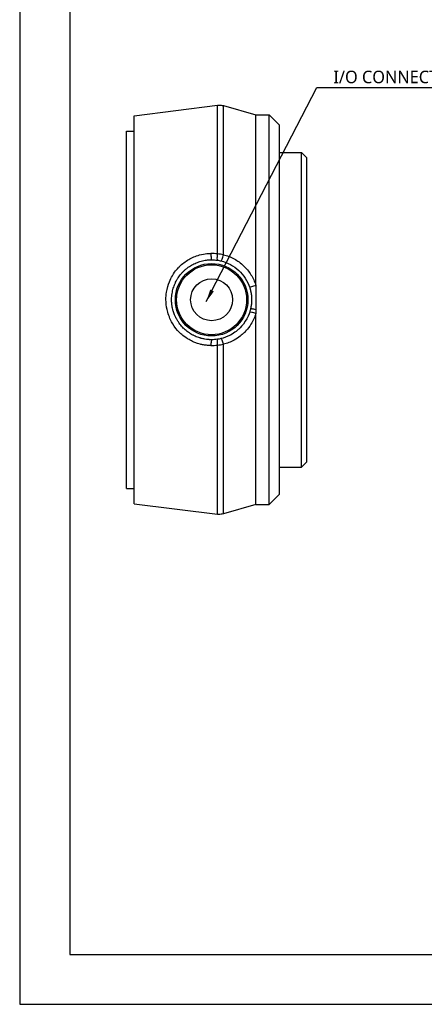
# Model space of a CAD drawing. Header units: millimetres. Extents: x 0 to 4378, y 0 to 2376.
# Tile 277 of 339: x 3364 to 3445, y 0 to 197. Entities that reach past the tile are written whole.
import ezdxf
from ezdxf.enums import TextEntityAlignment as Align

# ---------------------------------------------------------------- set-up
doc = ezdxf.new("R2010")
doc.units = ezdxf.units.MM
doc.header["$LTSCALE"] = 0.2
doc.layers.add('05_Section Line', color=3, linetype='Continuous')
doc.styles.add('Rainbow-2.5 Style', font='malgunsl.ttf')
doc.dimstyles.new('Rainbow-2.5 Style$7', dxfattribs={"dimtxt": 2.5, "dimasz": 2.5, "dimexe": 1, "dimexo": 1, "dimgap": 1, "dimtad": 1, "dimdsep": 46, "dimtxsty": 'Rainbow-2.5 Style', "dimcen": 0, "dimclrd": 251, "dimclre": 251, "dimclrt": 7, "dimazin": 3, "dimtp": 0.1, "dimtm": 0.1, "dimtfac": 0.71, "dimtmove": 0, "dimatfit": 3, "dimfxl": 1, "dimlwd": -1, "dimlwe": -1, "dimarcsym": 1})

# ---------------------------------------------------------------- blocks, each defined once
blk = doc.blocks.new('A$C2bae225f')
for p, q in [((-34.5, 38.82), (-17.83, 40.94)), ((-16.63, 40.85), (-10.15, 39)), ((-34.5, -38.82), (-34.5, 38.82)), ((-10.15, 39), (-7.5, 39)), ((-7.5, -39), (-7.5, 39)), ((-5.5, 37), (-7.5, 39)), ((-36, -35.75), (-36, 35.75)), ((-36, 35.75), (-34.5, 35.75)), ((-5.5, 37), (-5.5, -37)), ((-5.5, 31.48), (-1, 31.48)), ((-1, -31.48), (-1, 31.48)), ((0, 30.48), (-1, 31.48)), ((0, 30.48), (0, -30.48)), ((-17.83, 22.12), (-17.83, 22.12)), ((-23, 10.37), (-23, 10.39)), ((-10.16, 3.69), (-10.16, 0.32)), ((-10.16, 0.32), (-10.16, 0)), ((-13.92, -5.74), (-13.94, -5.74)), ((-13.5, -5.44), (-13.49, -5.44)), ((-12, -4.07), (-12, -4.05)), ((-23, -6.27), (-23, -6.27)), ((-18.08, -5.95), (-18.08, -5.95)), ((-5.5, -31.48), (-1, -31.48)), ((0, -30.48), (-1, -31.48)), ((-17.83, -31.84), (-17.83, -31.84)), ((-36, -35.75), (-34.5, -35.75)), ((-5.5, -37), (-7.5, -39)), ((-34.5, -38.82), (-17.83, -40.94)), ((-10.16, -39), (-16.63, -40.85)), ((-10.16, -39), (-7.5, -39)), ((-17.83, -40.94), (-17.83, -40.94))]:
    blk.add_line(p, q)
for radius in [7.25, 7, 4.2]:
    blk.add_circle((-19, 2), radius)
for centre, major_axis, ratio, start_param, end_param in [((-19, 11), (0, -1), 0.131407, 4.434548, 6.283185), ((-17.71, 10.91), (-0.144, -0.99), 0.169328, 4.459838, 6.283185), ((-16.91, 10.75), (-0.233, -0.973), 0.218016, 0, 1.892341), ((-10.43, 4.76), (-0.952, -0.307), 0.031686, 4.410033, 6.283185), ((-10.23, 0), (-0.975, 0.222), 0.014494, 4.648883, 6.283185), ((-10.43, -0.76), (-0.952, 0.307), 0.068478, 4.44172, 6.283185), ((-16.91, -6.75), (-0.233, 0.973), 0.235168, 4.48826, 6.283185), ((-19, -7), (0, 1), 0.128337, 0, 1.746237), ((-13.51, -6.94), (-0.45, 4.98), 0.996164, 1.287014, 1.28702), ((-17.71, -6.91), (-0.144, 0.99), 0.15144, 0, 1.72296)]:
    blk.add_ellipse(centre, major_axis=major_axis, ratio=ratio, start_param=start_param, end_param=end_param)
for points, knots in [([(-17.83, 40.94), (-17.51, 40.98), (-17.18, 40.97), (-16.78, 40.89), (-16.71, 40.87), (-16.63, 40.85)], [0, 0, 0, 0, 0.0972185, 0.0972185, 0.1210746, 0.1210746, 0.1210746, 0.1210746]), ([(-17.83, 11.18), (-17.83, 15.31), (-17.83, 19.2), (-17.83, 22.79), (-17.83, 26.6), (-17.83, 29.89), (-17.83, 32.66), (-17.83, 35.43), (-17.83, 37.52), (-17.83, 38.94), (-17.83, 40.27), (-17.83, 40.94), (-17.83, 40.94)], [-1, -1, -1, -1, -0.8795685, -0.8795685, -0.8795685, -0.7516925, -0.7516925, -0.7516925, -0.6238165, -0.6238165, -0.6238165, -0.5035992, -0.5035992, -0.5035992, -0.5035992]), ([(-16.63, 11.01), (-16.63, 13.58), (-16.63, 16.13), (-16.63, 18.61), (-16.63, 20.16), (-16.63, 21.67), (-16.63, 23.12), (-16.63, 24.96), (-16.63, 26.7), (-16.63, 28.32), (-16.63, 29.68), (-16.63, 30.7), (-16.63, 31.46), (-16.63, 32.04), (-16.63, 32.47), (-16.63, 32.77), (-16.63, 33.45), (-16.63, 34.08), (-16.63, 34.67), (-16.63, 35.6), (-16.63, 36.1), (-16.63, 36.32), (-16.63, 37.36), (-16.63, 38.22), (-16.63, 38.9), (-16.63, 38.94), (-16.63, 39.01), (-16.63, 39.1), (-16.63, 39.27), (-16.63, 39.53), (-16.63, 39.79), (-16.63, 40.24), (-16.63, 40.38), (-16.63, 40.42), (-16.63, 40.5), (-16.63, 40.56), (-16.63, 40.62), (-16.63, 40.77), (-16.63, 40.85), (-16.63, 40.85)], [-0.9999838, -0.9999838, -0.9999838, -0.9999838, -0.9231328, -0.9231328, -0.9231328, -0.875, -0.875, -0.875, -0.8125, -0.8125, -0.8125, -0.7772106, -0.7772106, -0.7772106, -0.75, -0.75, -0.75, -0.71875, -0.71875, -0.71875, -0.6875, -0.6875, -0.6875, -0.625, -0.625, -0.625, -0.6139026, -0.6139026, -0.6139026, -0.59375, -0.59375, -0.59375, -0.5625, -0.5625, -0.5625, -0.5479886, -0.5479886, -0.5479886, -0.5076888, -0.5076888, -0.5076888, -0.5076888]), ([(-10.16, 4.89), (-10.17, 6.19), (-10.17, 7.47), (-10.18, 10.06), (-10.18, 11.36), (-10.17, 15.19), (-10.15, 17.64), (-10.18, 21.54), (-10.19, 23.05), (-10.19, 25.9), (-10.18, 27.24), (-10.15, 30.36), (-10.17, 32.02), (-10.19, 34.91), (-10.17, 36.11), (-10.16, 37.33), (-10.16, 37.61), (-10.16, 38.31), (-10.16, 38.63), (-10.16, 38.86), (-10.16, 38.9), (-10.15, 38.97), (-10.15, 39), (-10.15, 39), (-10.15, 39), (-10.15, 39)], [-23.62441, -23.62441, -23.62441, -23.62441, -23.247475, -23.247475, -22.858952, -22.858952, -22.080517, -22.080517, -21.553076, -21.553076, -21.027848, -21.027848, -20.235886, -20.235886, -19.405695, -19.405695, -19.113722, -19.113722, -18.557863, -18.557863, -18.419467, -18.419467, -18.203387, -18.203387, -18.189576, -18.189576, -18.189576, -18.189576]), ([(-21.27, -6.9), (-21.72, -6.79), (-22, -6.68), (-22.13, -6.64), (-22.28, -6.58), (-22.42, -6.53), (-22.56, -6.47), (-22.9, -6.32), (-23.22, -6.16), (-23.52, -5.99), (-23.96, -5.74), (-24.38, -5.45), (-24.78, -5.13), (-25.01, -4.94), (-25.25, -4.72), (-25.49, -4.48), (-25.92, -4.03), (-26.37, -3.48), (-26.77, -2.82), (-27.12, -2.23), (-27.32, -1.77), (-27.43, -1.48), (-27.44, -1.47), (-27.44, -1.45), (-27.45, -1.44), (-27.57, -1.14), (-27.75, -0.66), (-27.9, 0.02), (-28.04, 0.67), (-28.13, 1.35), (-28.13, 2.05), (-28.13, 2.53), (-28.09, 3.01), (-28.01, 3.5), (-27.89, 4.3), (-27.68, 4.99), (-27.44, 5.58), (-27.25, 6.04), (-27.05, 6.44), (-26.85, 6.78), (-26.22, 7.86), (-25.67, 8.39), (-25.49, 8.57), (-25.46, 8.61), (-25.44, 8.63), (-25.43, 8.64), (-24.87, 9.2), (-24.25, 9.67), (-23.58, 10.06), (-22.93, 10.44), (-22.21, 10.75), (-21.43, 10.96), (-20.23, 11.29), (-19.46, 11.27), (-19.21, 11.27), (-19.17, 11.27), (-19.14, 11.27), (-19.13, 11.27)], [-0.9309693, -0.9309693, -0.9309693, -0.9309693, -0.8928571, -0.8928571, -0.8928571, -0.8773372, -0.8773372, -0.8773372, -0.8392857, -0.8392857, -0.8392857, -0.7857143, -0.7857143, -0.7857143, -0.7478541, -0.7478541, -0.7478541, -0.6785714, -0.6785714, -0.6785714, -0.6271781, -0.6271781, -0.6271781, -0.625, -0.625, -0.625, -0.5714286, -0.5714286, -0.5714286, -0.4985871, -0.4985871, -0.4985871, -0.4489796, -0.4489796, -0.4489796, -0.3802562, -0.3802562, -0.3802562, -0.3265306, -0.3265306, -0.3265306, -0.2581201, -0.2581201, -0.2581201, -0.244898, -0.244898, -0.244898, -0.1632653, -0.1632653, -0.1632653, -0.0816327, -0.0816327, -0.0816327, -0.0108033, -0.0108033, -0.0108033, 0, 0, 0, 0]), ([(-21.2, -5.69), (-21.24, -5.68), (-21.36, -5.64), (-21.65, -5.55), (-22.06, -5.4), (-22.46, -5.22), (-22.77, -5.06), (-23.08, -4.89), (-23.45, -4.66), (-23.87, -4.35), (-24.28, -4.02), (-24.66, -3.66), (-25.02, -3.28), (-25.35, -2.88), (-25.68, -2.42), (-25.95, -1.97), (-26.16, -1.57), (-26.3, -1.28), (-26.39, -1.05), (-26.46, -0.89), (-26.51, -0.77), (-26.55, -0.64), (-26.61, -0.47), (-26.71, -0.15), (-26.81, 0.24), (-26.88, 0.64), (-26.94, 0.99), (-26.98, 1.38), (-27, 1.87), (-27, 2.4), (-26.95, 2.95), (-26.86, 3.51), (-26.74, 4.04), (-26.59, 4.53), (-26.45, 4.93), (-26.31, 5.25), (-26.16, 5.58), (-25.99, 5.9), (-25.81, 6.2), (-25.64, 6.46), (-25.42, 6.78), (-25.17, 7.1), (-24.94, 7.36), (-24.75, 7.56), (-24.55, 7.77), (-24.33, 7.97), (-24.1, 8.17), (-23.81, 8.4), (-23.45, 8.66), (-23, 8.93), (-22.54, 9.18), (-22.07, 9.39), (-21.58, 9.58), (-21.08, 9.73), (-20.57, 9.85), (-20.05, 9.94), (-19.53, 9.99), (-19.18, 10), (-19, 10)], [0.22403, 0.22403, 0.22403, 0.22403, 0.236924, 0.263103, 0.315515, 0.368009, 0.394288, 0.420549, 0.472914, 0.525244, 0.577521, 0.62973, 0.681973, 0.734325, 0.786731, 0.85161, 0.890872, 0.922819, 0.947476, 0.964897, 0.975086, 0.987329, 1.005659, 1.028739, 1.089165, 1.126518, 1.150087, 1.195871, 1.244898, 1.297166, 1.352787, 1.41178, 1.466106, 1.516338, 1.568119, 1.594579, 1.621376, 1.67601, 1.703873, 1.725935, 1.771223, 1.821011, 1.847628, 1.875412, 1.904361, 1.934356, 1.965383, 1.993991, 2.046364, 2.098623, 2.150815, 2.202986, 2.255185, 2.307461, 2.359871, 2.412477, 2.465354, 2.518583, 2.518583, 2.518583, 2.518583]), ([(-16.63, 11.01), (-15.88, 10.83), (-15.16, 10.55), (-14.48, 10.18), (-13.8, 9.8), (-13.17, 9.35), (-12.61, 8.82), (-12.05, 8.28), (-11.56, 7.68), (-11.14, 7.01), (-10.72, 6.34), (-10.4, 5.63), (-10.16, 4.89)], [0.0001292, 0.0001292, 0.0001292, 0.0001292, 0.25, 0.25, 0.25, 0.5, 0.5, 0.5, 0.75, 0.75, 0.75, 0.9992638, 0.9992638, 0.9992638, 0.9992638]), ([(-17.14, 9.78), (-15.84, 9.47), (-14.59, 8.81), (-12.58, 6.96), (-11.81, 5.76), (-11.39, 4.46)], [0, 0, 0, 0, 0.5, 0.5, 1, 1, 1, 1]), ([(-11.39, 4.46), (-11.37, 4.42), (-11.34, 4.32), (-11.3, 4.16), (-11.24, 3.96), (-11.2, 3.76), (-11.16, 3.57), (-11.13, 3.43), (-11.11, 3.32), (-11.09, 3.21), (-11.07, 3.07), (-11.05, 2.92), (-11.04, 2.8), (-11.03, 2.72), (-11.03, 2.65), (-11.02, 2.59), (-11.02, 2.53), (-11.01, 2.45), (-11.01, 2.35), (-11, 2.2), (-11, 2.02), (-11, 1.82), (-11.01, 1.58), (-11.03, 1.28), (-11.07, 0.93), (-11.13, 0.57), (-11.17, 0.34), (-11.2, 0.22)], [0, 0, 0, 0, 0.0128066, 0.0298578, 0.0511396, 0.0733785, 0.0925028, 0.1096391, 0.1174639, 0.1252974, 0.1431338, 0.1609856, 0.1699201, 0.1788616, 0.1855904, 0.190512, 0.1970485, 0.2052044, 0.2149861, 0.2263877, 0.2506087, 0.26861, 0.2865986, 0.3225364, 0.3584211, 0.394242, 0.4299859, 0.4299859, 0.4299859, 0.4299859]), ([(-11.39, -0.46), (-11.54, -0.94), (-11.8, -1.59), (-12.27, -2.32), (-12.79, -3.13), (-13.28, -3.61), (-13.58, -3.89), (-13.72, -4.01), (-13.88, -4.16), (-14.12, -4.34), (-14.4, -4.55), (-14.77, -4.81), (-15.25, -5.06), (-15.95, -5.43), (-16.59, -5.65), (-17.14, -5.78)], [0, 0, 0, 0, 0.25, 0.25, 0.25, 0.499214, 0.499214, 0.499214, 0.61289, 0.61289, 0.61289, 0.75, 0.75, 0.75, 1, 1, 1, 1]), ([(-10.16, -0.78), (-10.38, -1.47), (-10.7, -2.19), (-11.15, -2.91), (-11.8, -3.94), (-12.38, -4.47), (-12.63, -4.71), (-12.63, -4.71), (-12.64, -4.72), (-12.65, -4.72), (-12.92, -4.98), (-13.48, -5.51), (-14.49, -6.07), (-15.2, -6.47), (-15.93, -6.74), (-16.63, -6.92)], [-1, -1, -1, -1, -0.75, -0.75, -0.75, -0.5, -0.5, -0.5, -0.494157, -0.494157, -0.494157, -0.25, -0.25, -0.25, 0, 0, 0, 0]), ([(-10.16, -39), (-10.16, -39), (-10.16, -39), (-10.16, -38.97), (-10.18, -38.42), (-10.17, -36.87), (-10.16, -36.23), (-10.16, -34.95), (-10.17, -34.35), (-10.2, -31.79), (-10.16, -29.41), (-10.16, -25.81), (-10.17, -24.95), (-10.2, -20.65), (-10.16, -16.84), (-10.16, -11.76), (-10.16, -10.75), (-10.16, -8.24), (-10.16, -6.73), (-10.16, -4.46), (-10.16, -3.72), (-10.16, -2.25), (-10.16, -1.51), (-10.16, -0.78)], [-6.048307, -6.048307, -6.048307, -6.048307, -6.015314, -6.015314, -4.920692, -4.920692, -4.383337, -4.383337, -3.995401, -3.995401, -2.858372, -2.858372, -2.517426, -2.517426, -1.221295, -1.221295, -0.905097, -0.905097, -0.443398, -0.443398, -0.219873, -0.219873, -0.000072, -0.000072, -0.000072, -0.000072]), ([(-10.16, 0), (-10.16, -0.13), (-10.16, -0.26), (-10.16, -0.52), (-10.16, -0.65), (-10.16, -0.78)], [0, 0, 0, 0, 0.03889852, 0.03889852, 0.07755322, 0.07755322, 0.07755322, 0.07755322]), ([(-19.51, -5.98), (-19.59, -5.98), (-19.87, -5.96), (-20.26, -5.9), (-20.71, -5.82), (-20.99, -5.75), (-21.15, -5.7), (-21.2, -5.69)], [0.0518958, 0.0518958, 0.0518958, 0.0518958, 0.0748767, 0.136179, 0.1728015, 0.2107672, 0.2240297, 0.2240297, 0.2240297, 0.2240297]), ([(-19.84, -7.14), (-20.09, -7.12), (-20.36, -7.09), (-20.65, -7.04), (-20.89, -6.99), (-21.09, -6.95), (-21.27, -6.9)], [-0.97274889, -0.97274889, -0.97274889, -0.97274889, -0.94642857, -0.94642857, -0.94642857, -0.93096925, -0.93096925, -0.93096925, -0.93096925]), ([(-19, -6), (-19.1, -6), (-19.27, -6), (-19.44, -5.99), (-19.51, -5.98)], [0, 0, 0, 0, 0.02948329, 0.05189576, 0.05189576, 0.05189576, 0.05189576]), ([(-17.83, -40.94), (-17.83, -40.94), (-17.83, -40.93), (-17.83, -40.92), (-17.83, -40.78), (-17.83, -39.8), (-17.83, -38.04), (-17.83, -37.17), (-17.83, -36.11), (-17.83, -34.88), (-17.83, -33.65), (-17.83, -32.22), (-17.83, -30.65), (-17.83, -29.08), (-17.83, -27.38), (-17.83, -25.54), (-17.83, -23.7), (-17.83, -21.7), (-17.83, -19.62), (-17.83, -15.71), (-17.83, -11.5), (-17.83, -7.08)], [-0.5151883, -0.5151883, -0.5151883, -0.5151883, -0.503945, -0.503945, -0.503945, -0.3761233, -0.3761233, -0.3761233, -0.3122124, -0.3122124, -0.3122124, -0.2483015, -0.2483015, -0.2483015, -0.1843906, -0.1843906, -0.1843906, -0.1204797, -0.1204797, -0.1204797, 0, 0, 0, 0]), ([(-16.63, -40.85), (-16.63, -40.85), (-16.63, -40.84), (-16.63, -40.83), (-16.63, -40.69), (-16.63, -39.71), (-16.63, -37.96), (-16.63, -37.08), (-16.63, -36.03), (-16.63, -34.8), (-16.63, -33.57), (-16.63, -32.15), (-16.63, -30.58), (-16.63, -29.02), (-16.63, -27.32), (-16.63, -25.48), (-16.63, -23.64), (-16.63, -21.65), (-16.63, -19.58), (-16.63, -15.63), (-16.63, -11.38), (-16.63, -6.92)], [0.4888186, 0.4888186, 0.4888186, 0.4888186, 0.4999891, 0.4999891, 0.4999891, 0.6264781, 0.6264781, 0.6264781, 0.6897225, 0.6897225, 0.6897225, 0.752967, 0.752967, 0.752967, 0.8162115, 0.8162115, 0.8162115, 0.879456, 0.879456, 0.879456, 1, 1, 1, 1]), ([(-16.63, -40.85), (-16.94, -40.94), (-17.27, -40.98), (-17.68, -40.96), (-17.75, -40.95), (-17.83, -40.94)], [0, 0, 0, 0, 0.0972311, 0.0972311, 0.1210633, 0.1210633, 0.1210633, 0.1210633])]:
    blk.add_open_spline(points, degree=3, knots=knots)
for points in [[(-17.83, 11.18), (-18.26, 11.24), (-18.69, 11.27), (-19.13, 11.27)], [(-19, 10), (-18.61, 10), (-18.23, 9.97), (-17.85, 9.92)], [(-17.85, 9.92), (-17.61, 9.88), (-17.37, 9.84), (-17.14, 9.78)], [(-16.63, 11.01), (-17.03, 11.09), (-17.43, 11.14), (-17.83, 11.18)], [(-10.16, 4.88), (-10.16, 4.49), (-10.16, 4.09), (-10.16, 3.69)], [(-11.2, 0.22), (-11.25, -0.01), (-11.31, -0.23), (-11.39, -0.46)], [(-17.14, -5.78), (-17.37, -5.84), (-17.61, -5.88), (-17.85, -5.92)], [(-19.13, -7.17), (-19.34, -7.17), (-19.58, -7.17), (-19.84, -7.14)], [(-19.13, -7.17), (-18.69, -7.17), (-18.26, -7.14), (-17.83, -7.08)], [(-17.85, -5.92), (-18.23, -5.97), (-18.61, -6), (-19, -6)], [(-17.83, -7.08), (-17.43, -7.04), (-17.02, -6.99), (-16.63, -6.92)]]:
    blk.add_open_spline(points, degree=3)
blk = doc.blocks.new('A$C04cd0c3c1123')
blk.add_lwpolyline([(0, 0), (420, 0), (420, 297), (0, 297)], close=True)
at = {"layer": '05_Section Line', "linetype": 'Continuous'}
blk.add_lwpolyline([(410, 10), (410, 287), (10, 287), (10, 10)], close=True, dxfattribs=at)
at = {"linetype": 'Continuous', "style": 'Rainbow-2.5 Style'}
for tag, p in [('PART_NAME', (371.5, 54.62)), ('DRAWING_NO', (364.5, 45.87)), ('REV', (401.25, 45.87)), ('제도', (383.75, 37.06)), ('DATE_1', (401.25, 37.06)), ('SCALE', (340, 34.5)), ('MATERIAL', (361, 34.5)), ('검도', (383.75, 30.06)), ('DATE_2', (401.25, 30.06)), ('승인', (383.75, 23.06)), ('DATE_3', (401.25, 23.06)), ('REFERENCE', (361, 20.5)), ('PAGE', (383.75, 16.12))]:
    blk.add_attdef(tag, text='', height=2.5, dxfattribs=at).set_placement(p, align=Align.MIDDLE_CENTER)

msp = doc.modelspace()

# ---------------------------------------------------------------- block references
for name, p in [('A$C04cd0c3c1123', (3364, 0)), ('A$C2bae225f', (3421.37, 139.026))]:
    msp.add_blockref(name, p)

# ---------------------------------------------------------------- texts
at = {"insert": (3426.725, 184.338), "char_height": 2.5, "attachment_point": 7, "style": 'Rainbow-2.5 Style'}
msp.add_mtext('I/O CONNECTOR A', dxfattribs=at)

# ---------------------------------------------------------------- leaders
at = {"annotation_type": 0, "has_hookline": 1, "hookline_direction": 0, "text_width": 29.419}
msp.add_leader([(3401.299, 140.643), (3423.425, 183.538), (3425.925, 183.538)], dimstyle='Rainbow-2.5 Style$7', override={"dimgap": 0.8, "dimtad": 1}, dxfattribs=at)

doc.saveas('drawing.dxf')
